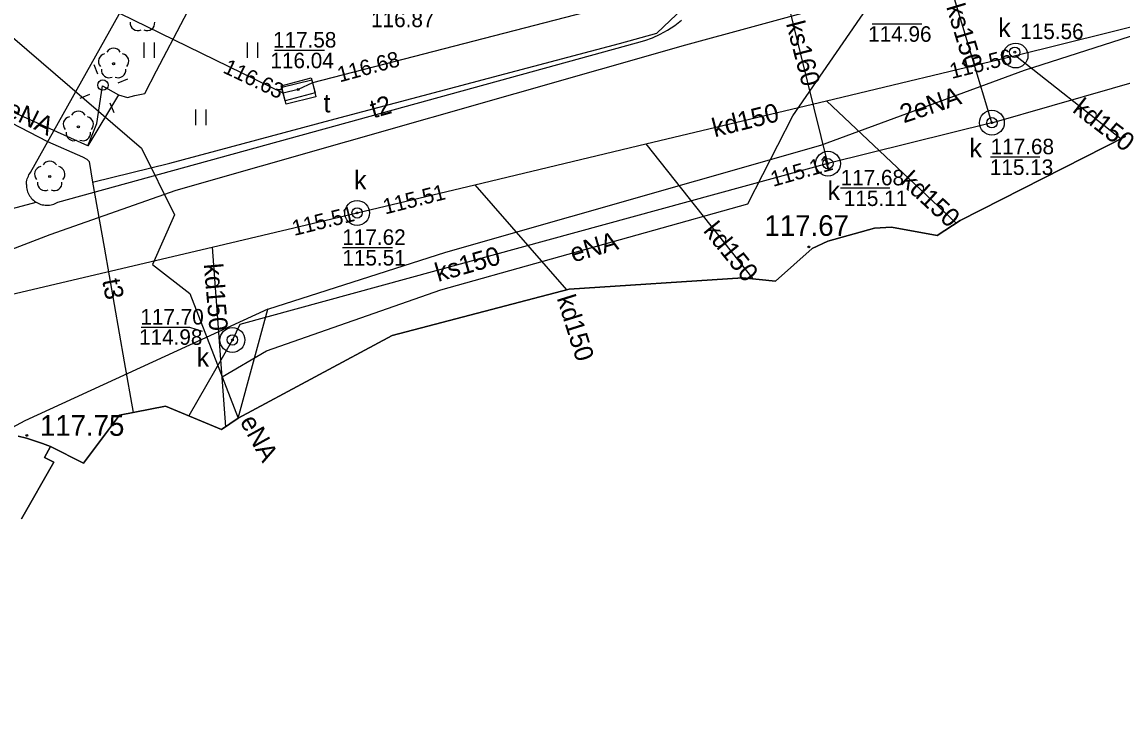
# Model space of a CAD drawing. Extents: x 6434771 to 6436222, y 5663454 to 5664782.
# Drawn here: x 6435328.9 to 6435382.1, y 5663975.8 to 5664009.4 of the extents above; entities that cross this region are included whole.
import ezdxf

# ---------------------------------------------------------------- set-up
doc = ezdxf.new("R2010")
doc.units = 0
for name, color, linetype in [('Warstwa 1', 7, 'Continuous'), ('Warstwa 11', 7, 'Continuous'), ('Warstwa 12', 7, 'Continuous'), ('Warstwa 13', 7, 'Continuous'), ('Warstwa 14', 7, 'Continuous'), ('Warstwa 15', 7, 'Continuous'), ('Warstwa 2', 7, 'Continuous'), ('Warstwa 25', 7, 'Continuous'), ('Warstwa 4', 7, 'Continuous'), ('Warstwa 5', 7, 'Continuous'), ('Warstwa 6', 7, 'Continuous'), ('Warstwa 7', 7, 'Continuous'), ('Warstwa 8', 7, 'Continuous')]:
    doc.layers.add(name, color=color, linetype=linetype)

msp = doc.modelspace()

# ---------------------------------------------------------------- linework, layer by layer
at = {"layer": 'Warstwa 1'}
msp.add_lwpolyline([(6435382.266, 5664003.885), (6435374.267, 5663999.821), (6435373.168, 5663999.104), (6435370.953, 5663999.511), (6435370.122, 5663999.461), (6435367.864, 5663998.828), (6435367.12, 5663998.477), (6435365.341, 5663996.899), (6435363.762, 5663997.048), (6435355.355, 5663996.499), (6435346.787, 5663994.263), (6435339.338, 5663990.262), (6435338.542, 5663989.712), (6435335.825, 5663990.845), (6435333.61, 5663990.411), (6435331.862, 5663988.092), (6435330.261, 5663988.892), (6435329.975, 5663988.365), (6435330.422, 5663988.13), (6435328.859, 5663985.389)], dxfattribs=at)
at = {"layer": 'Warstwa 11'}
for centre in [(6435333.318, 5664007.414), (6435331.612, 5664004.364), (6435330.227, 5664001.952)]:
    msp.add_circle(centre, 0.05, dxfattribs=at)
for centre, start, end in [((6435334.493, 5664009.39), 174.1471, 293.8529), ((6435334.933, 5664009.39), 246.1471, 5.8529), ((6435332.961, 5664007.53), 102.1471, 221.8529), ((6435333.318, 5664007.789), 30.1471, 149.8529), ((6435333.675, 5664007.53), 318.1471, 77.8529), ((6435333.098, 5664007.111), 174.1471, 293.8529), ((6435333.538, 5664007.111), 246.1471, 5.8529), ((6435331.255, 5664004.48), 102.1471, 221.8529), ((6435331.612, 5664004.739), 30.1471, 149.8529), ((6435331.969, 5664004.48), 318.1471, 77.8529), ((6435331.392, 5664004.061), 174.1471, 293.8529), ((6435331.832, 5664004.061), 246.1471, 5.8529), ((6435330.227, 5664002.327), 30.1471, 149.8529), ((6435329.87, 5664002.068), 102.1471, 221.8529), ((6435330.584, 5664002.068), 318.1471, 77.8529), ((6435330.007, 5664001.649), 174.1471, 293.8529), ((6435330.447, 5664001.649), 246.1471, 5.8529)]:
    msp.add_arc(centre, 0.375, start, end, dxfattribs=at)
at = {"layer": 'Warstwa 12'}
for points in [[(6435333.547, 5664005.903), (6435333.988, 5664005.784), (6435334.349, 5664005.87), (6435334.828, 5664005.98), (6435335.395, 5664007.07), (6435336.737, 5664009.624), (6435338.33, 5664012.673), (6435340.068, 5664015.885), (6435341.633, 5664018.766), (6435343.003, 5664021.207), (6435343.817, 5664022.738), (6435346.539, 5664027.562), (6435347.947, 5664030.13), (6435350.497, 5664034.84), (6435351.196, 5664036.125), (6435352.448, 5664038.419), (6435353.46, 5664040.296), (6435354.869, 5664042.694)], [(6435409.774, 5664012.614), (6435408.304, 5664014.331), (6435407.724, 5664014.288), (6435407.297, 5664014.573), (6435397.64, 5664020.69), (6435397.222, 5664020.855), (6435396.519, 5664020.573), (6435366.851, 5664012.681), (6435342.945, 5664006.489), (6435342.251, 5664006.168), (6435341.528, 5664005.987), (6435322.43, 5664015.318), (6435309.126, 5664020.108), (6435308.369, 5664020.308), (6435307.798, 5664020.225), (6435304.567, 5664011.943), (6435286.062, 5663977.675), (6435285.778, 5663976.98), (6435285.346, 5663976.354), (6435277.786, 5663962.369)], [(6435340.772, 5663995.545), (6435349.396, 5663998.301), (6435367.54, 5664003.472), (6435377.385, 5664007.094), (6435385.487, 5664009.706), (6435398.721, 5664014.147), (6435405.981, 5664016.579), (6435409.019, 5664017.232)], [(6435322.325, 5663959.479), (6435321.28, 5663959.929), (6435319.19, 5663961.544), (6435316.135, 5663964.461), (6435313.799, 5663967.28), (6435310.485, 5663972.83), (6435309.721, 5663976.569), (6435309.157, 5663982.046), (6435310.123, 5663985.015), (6435314.203, 5663991.626), (6435315.59, 5663993.009), (6435317.8, 5663994.663), (6435320.505, 5663995.9), (6435326.879, 5663997.863), (6435330.255, 5663999.152), (6435336.341, 5664001.289), (6435361.008, 5664008.331), (6435388.132, 5664015.734)], [(6435332.299, 5664001.686), (6435336.036, 5664002.604), (6435343.795, 5664004.686), (6435352.25, 5664006.932), (6435357.787, 5664008.386), (6435359.591, 5664008.89), (6435360.866, 5664010.097), (6435361.289, 5664012.538), (6435361.388, 5664013.314), (6435363.913, 5664013.829), (6435367.543, 5664014.538), (6435368.798, 5664012.679), (6435369.678, 5664012.405), (6435370.879, 5664012.203), (6435372.413, 5664012.282), (6435376.749, 5664013.434), (6435384.903, 5664015.663)], [(6435327.536, 5664011.619), (6435326.311, 5664009.291), (6435324.889, 5664006.732), (6435324.867, 5664006.488), (6435325.108, 5664006.184), (6435325.855, 5664005.818), (6435327.91, 5664004.796), (6435330.124, 5664003.649), (6435331.807, 5664002.914), (6435332.03, 5664002.798), (6435332.142, 5664002.684), (6435332.299, 5664001.686)], [(6435326.332, 5664010.51), (6435334.666, 5664003.329), (6435336.257, 5664000.1), (6435335.198, 5663997.693), (6435337.011, 5663996.291), (6435338.567, 5663992.259), (6435340.708, 5663993.516), (6435349.144, 5663996.474), (6435364.006, 5664000.635), (6435366.177, 5664004.899), (6435370.076, 5664010.574)], [(6435332.067, 5664003.441), (6435332.5, 5664004.526), (6435332.782, 5664006.342), (6435333.547, 5664005.903)], [(6435332.067, 5664003.441), (6435326.646, 5664005.876)], [(6435333.547, 5664005.903), (6435332.067, 5664003.441)], [(6435332.299, 5664001.686), (6435332.856, 5663998.539), (6435333.821, 5663992.99), (6435334.263, 5663990.54)], [(6435340.772, 5663995.545), (6435329.026, 5663990.127), (6435321.285, 5663985.98), (6435317.951, 5663982.34), (6435316.584, 5663978.477), (6435316.608, 5663975.506), (6435317.524, 5663968.495), (6435317.487, 5663963.845), (6435319.051, 5663960.016), (6435322.357, 5663958.92)], [(6435339.338, 5663990.262), (6435340.772, 5663995.545)], [(6435338.567, 5663992.259), (6435339.338, 5663990.262)]]:
    msp.add_lwpolyline(points, dxfattribs=at)
at = {"layer": 'Warstwa 14'}
for p, q in [((6435370.012, 5664009.351), (6435372.412, 5664009.351)), ((6435341.094, 5664008.071), (6435343.517, 5664008.071)), ((6435375.749, 5664002.908), (6435378.133, 5664002.908)), ((6435368.492, 5664001.404), (6435370.876, 5664001.404)), ((6435344.385, 5663998.524), (6435346.813, 5663998.524))]:
    msp.add_line(p, q, dxfattribs=at)
msp.add_lwpolyline([(6435334.652, 5663994.663), (6435336.988, 5663994.663), (6435337.599, 5663994.476)], dxfattribs=at)
for centre in [(6435376.915, 5664007.969), (6435376.915, 5664007.969), (6435342.251, 5664006.168), (6435342.251, 5664006.168), (6435342.251, 5664006.168), (6435375.81, 5664004.56), (6435367.879, 5664002.578), (6435367.879, 5664002.578), (6435345.099, 5664000.193), (6435345.099, 5664000.193), (6435345.099, 5664000.193), (6435339.064, 5663994.046)]:
    msp.add_circle(centre, 0.045, dxfattribs=at)
at = {"layer": 'Warstwa 15'}
msp.add_lwpolyline([(6435342.906, 5664006.64), (6435343.106, 5664005.818), (6435341.662, 5664005.455), (6435341.452, 5664006.278)], close=True, dxfattribs=at)
for centre in [(6435376.953, 5664007.809), (6435375.81, 5664004.56), (6435367.879, 5664002.578), (6435345.099, 5664000.193), (6435339.064, 5663994.046)]:
    msp.add_circle(centre, 0.6, dxfattribs=at)
at = {"layer": 'Warstwa 2'}
msp.add_lwpolyline([(6435328.859, 5663985.389), (6435330.422, 5663988.13), (6435329.975, 5663988.365), (6435330.261, 5663988.892), (6435329.878, 5663989.037), (6435329.489, 5663989.17), (6435329.096, 5663989.289), (6435328.699, 5663989.395)], dxfattribs=at)
msp.add_circle((6435332.801, 5664006.38), 0.25, dxfattribs=at)
at = {"layer": 'Warstwa 25'}
for centre in [(6435366.958, 5663998.547), (6435329.117, 5663989.431)]:
    msp.add_circle(centre, 0.045, dxfattribs=at)
at = {"layer": 'Warstwa 4'}
for points in [[(6435332.562, 5664006.904), (6435332.372, 5664007.366)], [(6435333.541, 5664006.495), (6435334.003, 5664006.685)], [(6435332.153, 5664005.925), (6435331.691, 5664005.735)], [(6435333.132, 5664005.516), (6435333.322, 5664005.054)]]:
    msp.add_lwpolyline(points, dxfattribs=at)
msp.add_lwpolyline([(6435342.879, 5664006.723), (6435343.072, 5664005.998), (6435341.623, 5664005.613), (6435341.43, 5664006.338)], close=True, dxfattribs=at)
for centre in [(6435376.915, 5664007.969), (6435375.81, 5664004.56), (6435367.879, 5664002.578), (6435345.099, 5664000.193), (6435339.064, 5663994.046)]:
    msp.add_circle(centre, 0.25, dxfattribs=at)
at = {"layer": 'Warstwa 5'}
for p, q in [((6435329.301, 5664002.154), (6435353.394, 5664045.315)), ((6435360.464, 5664009.265), (6435360.787, 5664009.515)), ((6435359.766, 5664008.843), (6435360.123, 5664009.04)), ((6435360.123, 5664009.04), (6435360.464, 5664009.265)), ((6435330.614, 5664000.718), (6435358.619, 5664008.42)), ((6435334.789, 5664007.698), (6435334.789, 5664008.448)), ((6435335.289, 5664007.698), (6435335.289, 5664008.448)), ((6435339.789, 5664007.698), (6435339.789, 5664008.448)), ((6435340.289, 5664007.698), (6435340.289, 5664008.448)), ((6435358.619, 5664008.42), (6435359.012, 5664008.531)), ((6435359.012, 5664008.531), (6435359.395, 5664008.673)), ((6435359.395, 5664008.673), (6435359.766, 5664008.843)), ((6435337.289, 5664004.448), (6435337.289, 5664005.198)), ((6435337.789, 5664004.448), (6435337.789, 5664005.198)), ((6435329.192, 5664001.973), (6435329.224, 5664002.036)), ((6435329.224, 5664002.036), (6435329.261, 5664002.096)), ((6435329.261, 5664002.096), (6435329.301, 5664002.154)), ((6435329.099, 5664001.563), (6435329.102, 5664001.634)), ((6435329.099, 5664001.563), (6435329.101, 5664001.493)), ((6435329.101, 5664001.493), (6435329.108, 5664001.423)), ((6435329.102, 5664001.634), (6435329.11, 5664001.704)), ((6435329.11, 5664001.704), (6435329.124, 5664001.773)), ((6435329.124, 5664001.773), (6435329.142, 5664001.841)), ((6435329.142, 5664001.841), (6435329.164, 5664001.908)), ((6435329.164, 5664001.908), (6435329.192, 5664001.973)), ((6435329.108, 5664001.423), (6435329.12, 5664001.353)), ((6435329.12, 5664001.353), (6435329.137, 5664001.285)), ((6435329.137, 5664001.285), (6435329.159, 5664001.218)), ((6435329.159, 5664001.218), (6435329.185, 5664001.152)), ((6435329.185, 5664001.152), (6435329.216, 5664001.089)), ((6435329.216, 5664001.089), (6435329.251, 5664001.028)), ((6435329.251, 5664001.028), (6435329.291, 5664000.97)), ((6435329.291, 5664000.97), (6435329.335, 5664000.914)), ((6435329.335, 5664000.914), (6435329.383, 5664000.862)), ((6435329.383, 5664000.862), (6435329.434, 5664000.814)), ((6435329.434, 5664000.814), (6435329.488, 5664000.769)), ((6435329.488, 5664000.769), (6435329.546, 5664000.728)), ((6435329.546, 5664000.728), (6435329.576, 5664000.71)), ((6435329.576, 5664000.71), (6435329.606, 5664000.692)), ((6435329.606, 5664000.692), (6435329.669, 5664000.659)), ((6435329.669, 5664000.659), (6435329.734, 5664000.632)), ((6435329.734, 5664000.632), (6435329.801, 5664000.609)), ((6435329.801, 5664000.609), (6435329.869, 5664000.591)), ((6435329.869, 5664000.591), (6435329.938, 5664000.578)), ((6435329.938, 5664000.578), (6435330.008, 5664000.569)), ((6435330.008, 5664000.569), (6435330.078, 5664000.566)), ((6435330.078, 5664000.566), (6435330.149, 5664000.568)), ((6435330.149, 5664000.568), (6435330.219, 5664000.575)), ((6435330.219, 5664000.575), (6435330.289, 5664000.587)), ((6435330.289, 5664000.587), (6435330.357, 5664000.604)), ((6435330.357, 5664000.604), (6435330.424, 5664000.625)), ((6435330.424, 5664000.625), (6435330.49, 5664000.652)), ((6435330.49, 5664000.652), (6435330.553, 5664000.682)), ((6435330.553, 5664000.682), (6435330.614, 5664000.718))]:
    msp.add_line(p, q, dxfattribs=at)
at = {"layer": 'Warstwa 6'}
for centre in [(6435376.915, 5664007.969), (6435342.251, 5664006.168), (6435375.81, 5664004.56), (6435367.879, 5664002.578), (6435345.099, 5664000.193), (6435339.064, 5663994.046)]:
    msp.add_circle(centre, 0.045, dxfattribs=at)
at = {"layer": 'Warstwa 7'}
for points in [[(6435375.81, 5664004.56), (6435399.157, 5664011.281), (6435430.244, 5664028.237), (6435438.798, 5664023.523)], [(6435367.879, 5664002.578), (6435364.914, 5664014.555)], [(6435307.75, 5663991.404), (6435338.081, 5663998.542), (6435345.099, 5664000.193), (6435350.794, 5664001.555), (6435359.065, 5664003.532), (6435367.812, 5664005.623), (6435376.953, 5664007.809), (6435385.977, 5664010.051), (6435396.359, 5664012.63)], [(6435375.81, 5664004.56), (6435373.91, 5664010.9)], [(6435376.953, 5664007.809), (6435382.062, 5664003.781)], [(6435367.812, 5664005.623), (6435374.075, 5663999.696)], [(6435375.81, 5664004.56), (6435367.879, 5664002.578)], [(6435359.065, 5664003.532), (6435364.238, 5663997.003)], [(6435367.879, 5664002.578), (6435339.423, 5663994.801), (6435339.064, 5663994.046), (6435336.95, 5663990.376)], [(6435350.794, 5664001.555), (6435355.234, 5663996.468)], [(6435338.081, 5663998.542), (6435338.737, 5663989.848)]]:
    msp.add_lwpolyline(points, dxfattribs=at)
at = {"layer": 'Warstwa 8'}
for p, q in [((6435329.301, 5664002.154), (6435353.394, 5664045.315)), ((6435360.464, 5664009.265), (6435360.787, 5664009.515)), ((6435359.766, 5664008.843), (6435360.123, 5664009.04)), ((6435360.123, 5664009.04), (6435360.464, 5664009.265)), ((6435330.614, 5664000.718), (6435358.619, 5664008.42)), ((6435358.619, 5664008.42), (6435359.012, 5664008.531)), ((6435359.012, 5664008.531), (6435359.395, 5664008.673)), ((6435359.395, 5664008.673), (6435359.766, 5664008.843)), ((6435374.267, 5663999.821), (6435382.266, 5664003.885)), ((6435329.192, 5664001.973), (6435329.224, 5664002.036)), ((6435329.224, 5664002.036), (6435329.261, 5664002.096)), ((6435329.261, 5664002.096), (6435329.301, 5664002.154)), ((6435329.099, 5664001.563), (6435329.102, 5664001.634)), ((6435329.099, 5664001.563), (6435329.101, 5664001.493)), ((6435329.101, 5664001.493), (6435329.108, 5664001.423)), ((6435329.102, 5664001.634), (6435329.11, 5664001.704)), ((6435329.11, 5664001.704), (6435329.124, 5664001.773)), ((6435329.124, 5664001.773), (6435329.142, 5664001.841)), ((6435329.142, 5664001.841), (6435329.164, 5664001.908)), ((6435329.164, 5664001.908), (6435329.192, 5664001.973)), ((6435329.108, 5664001.423), (6435329.12, 5664001.353)), ((6435329.12, 5664001.353), (6435329.137, 5664001.285)), ((6435329.137, 5664001.285), (6435329.159, 5664001.218)), ((6435329.159, 5664001.218), (6435329.185, 5664001.152)), ((6435329.185, 5664001.152), (6435329.216, 5664001.089)), ((6435329.216, 5664001.089), (6435329.251, 5664001.028)), ((6435329.251, 5664001.028), (6435329.291, 5664000.97)), ((6435329.291, 5664000.97), (6435329.335, 5664000.914)), ((6435322.572, 5663998.857), (6435329.576, 5664000.71)), ((6435322.572, 5663998.857), (6435329.576, 5664000.71)), ((6435329.335, 5664000.914), (6435329.383, 5664000.862)), ((6435329.383, 5664000.862), (6435329.434, 5664000.814)), ((6435329.434, 5664000.814), (6435329.488, 5664000.769)), ((6435329.488, 5664000.769), (6435329.546, 5664000.728)), ((6435329.546, 5664000.728), (6435329.576, 5664000.71)), ((6435329.576, 5664000.71), (6435329.606, 5664000.692)), ((6435329.606, 5664000.692), (6435329.669, 5664000.659)), ((6435329.669, 5664000.659), (6435329.734, 5664000.632)), ((6435329.734, 5664000.632), (6435329.801, 5664000.609)), ((6435329.801, 5664000.609), (6435329.869, 5664000.591)), ((6435329.869, 5664000.591), (6435329.938, 5664000.578)), ((6435329.938, 5664000.578), (6435330.008, 5664000.569)), ((6435330.008, 5664000.569), (6435330.078, 5664000.566)), ((6435330.078, 5664000.566), (6435330.149, 5664000.568)), ((6435330.149, 5664000.568), (6435330.219, 5664000.575)), ((6435330.219, 5664000.575), (6435330.289, 5664000.587)), ((6435330.289, 5664000.587), (6435330.357, 5664000.604)), ((6435330.357, 5664000.604), (6435330.424, 5664000.625)), ((6435330.424, 5664000.625), (6435330.49, 5664000.652)), ((6435330.49, 5664000.652), (6435330.553, 5664000.682)), ((6435330.553, 5664000.682), (6435330.614, 5664000.718)), ((6435367.864, 5663998.828), (6435370.122, 5663999.461)), ((6435370.122, 5663999.461), (6435370.953, 5663999.511)), ((6435370.953, 5663999.511), (6435373.168, 5663999.104)), ((6435373.168, 5663999.104), (6435374.267, 5663999.821)), ((6435367.12, 5663998.477), (6435367.864, 5663998.828)), ((6435365.341, 5663996.899), (6435367.12, 5663998.477)), ((6435355.355, 5663996.499), (6435363.762, 5663997.048)), ((6435363.762, 5663997.048), (6435365.341, 5663996.899)), ((6435346.787, 5663994.263), (6435355.355, 5663996.499)), ((6435339.338, 5663990.262), (6435346.787, 5663994.263)), ((6435333.61, 5663990.411), (6435335.825, 5663990.845)), ((6435335.825, 5663990.845), (6435338.542, 5663989.712)), ((6435331.862, 5663988.092), (6435333.61, 5663990.411)), ((6435338.542, 5663989.712), (6435339.338, 5663990.262)), ((6435328.699, 5663989.395), (6435329.096, 5663989.289)), ((6435329.096, 5663989.289), (6435329.489, 5663989.17)), ((6435329.489, 5663989.17), (6435329.878, 5663989.037)), ((6435329.878, 5663989.037), (6435330.261, 5663988.892)), ((6435330.261, 5663988.892), (6435331.862, 5663988.092))]:
    msp.add_line(p, q, dxfattribs=at)

# ---------------------------------------------------------------- texts
at = {"layer": 'Warstwa 13'}
for s, rotation, p in [('4eNA', 334.3323, (6435327.422, 5664005.217)), ('t2', 15.5673, (6435345.874, 5664004.767)), ('2eNA', 18.5638, (6435371.544, 5664004.526)), ('eNA', 16.335, (6435355.554, 5663997.791)), ('t3', 280.5602, (6435332.765, 5663996.929)), ('eNA', 298.9178, (6435339.405, 5663990.108))]:
    msp.add_text(s, height=0.9, rotation=rotation, dxfattribs=at).set_placement(p)
at = {"layer": 'Warstwa 14'}
for s, p in [('116.87', (6435345.772, 5664009.182)), ('114.96', (6435369.822, 5664008.476)), ('115.56', (6435377.179, 5664008.604)), ('116.04', (6435340.903, 5664007.196)), ('115.13', (6435375.71, 5664002.033)), ('115.11', (6435368.645, 5664000.529)), ('115.51', (6435344.384, 5663997.649)), ('114.98', (6435334.546, 5663993.812))]:
    msp.add_text(s, height=0.75, dxfattribs=at).set_placement(p)
for s, rotation, p in [('116.68', 15.212, (6435344.258, 5664006.506)), ('115.56', 14.1406, (6435373.87, 5664006.674)), ('116.63', 334.6532, (6435338.558, 5664007.003)), ('115.11', 15.9798, (6435365.225, 5664001.451)), ('115.51', 14.1406, (6435346.456, 5664000.117)), ('115.51', 13.9343, (6435342.054, 5663999.078))]:
    msp.add_text(s, height=0.75, rotation=rotation, dxfattribs=at).set_placement(p)
at = {"layer": 'Warstwa 25'}
for s, p in [('117.67', (6435364.805, 5663999.084)), ('117.75', (6435329.749, 5663989.409))]:
    msp.add_text(s, height=1, dxfattribs=at).set_placement(p)
at = {"layer": 'Warstwa 5'}
for s, p in [('k', (6435376.119, 5664008.704)), ('t', (6435343.471, 5664005.058)), ('k', (6435374.724, 5664002.887)), ('k', (6435344.951, 5664001.332)), ('k', (6435367.858, 5664000.82)), ('k', (6435337.335, 5663992.758))]:
    msp.add_text(s, height=0.9, dxfattribs=at).set_placement(p)
at = {"layer": 'Warstwa 6'}
for s, p in [('117.58', (6435341.028, 5664008.196)), ('117.68', (6435375.749, 5664003.033)), ('117.68', (6435368.492, 5664001.529)), ('117.62', (6435344.382, 5663998.649)), ('117.70', (6435334.611, 5663994.794))]:
    msp.add_text(s, height=0.75, dxfattribs=at).set_placement(p)
at = {"layer": 'Warstwa 7'}
for s, rotation, p in [('ks150', 286.6852, (6435373.593, 5664010.172)), ('ks160', 284.5996, (6435365.844, 5664009.357)), ('kd150', 322.4377, (6435379.663, 5664005.109)), ('kd150', 14.1406, (6435362.398, 5664003.85)), ('kd150', 317.2696, (6435371.33, 5664001.653)), ('kd150', 309.0821, (6435361.811, 5663999.316)), ('ks150', 15.9798, (6435349.017, 5663996.85)), ('kd150', 275.0083, (6435337.677, 5663997.716)), ('kd150', 287.3555, (6435354.751, 5663996.071))]:
    msp.add_text(s, height=0.9, rotation=rotation, dxfattribs=at).set_placement(p)

doc.saveas('drawing.dxf')
